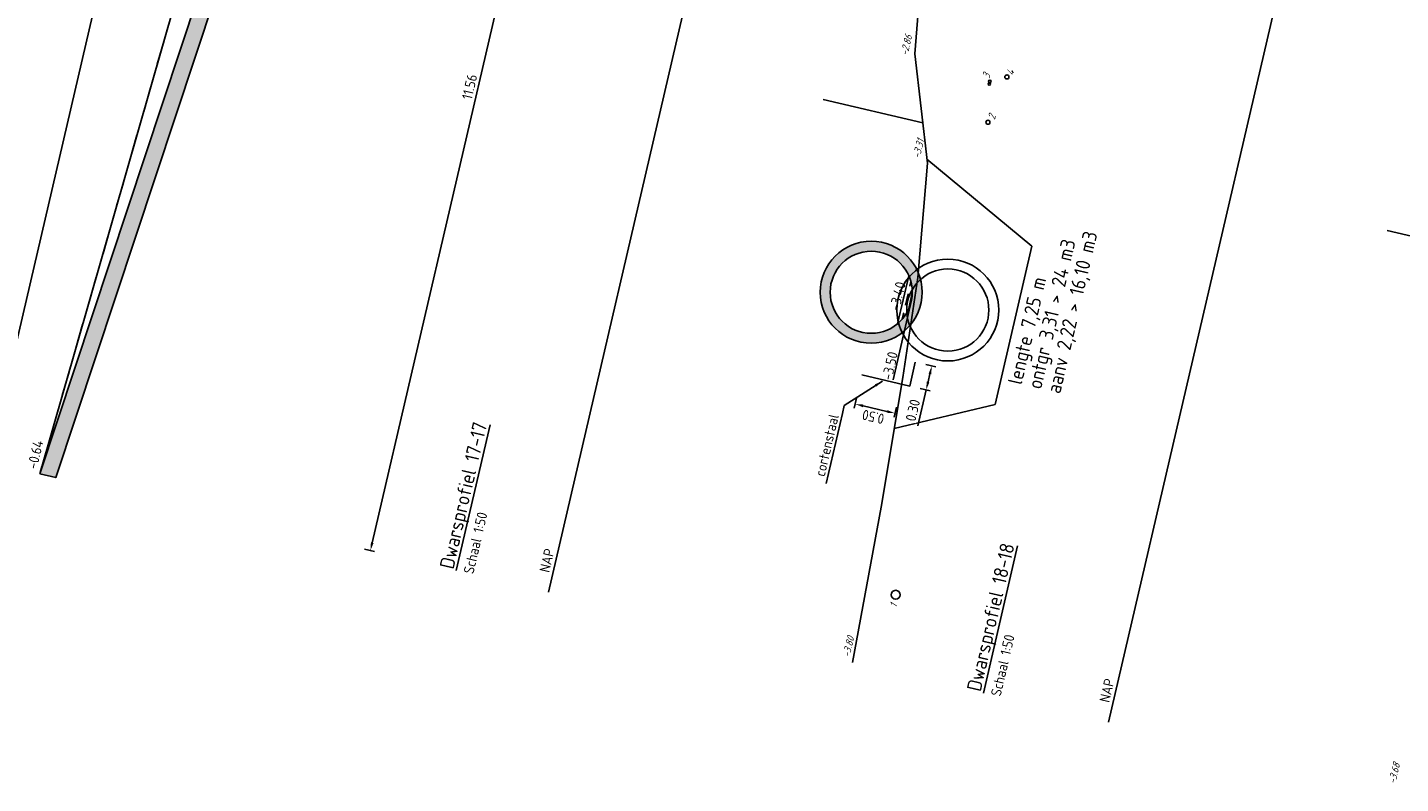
# Model space of a CAD drawing. Header units: metres. Extents: x 116958 to 118326, y 475500 to 477904.
# Tile 875 of 1001: x 117865.21 to 117881.92, y 475576.47 to 475585.68. Entities that reach past the tile are written whole.
import ezdxf

# ---------------------------------------------------------------- set-up
doc = ezdxf.new("R2010")
doc.units = ezdxf.units.M
doc.header["$LTSCALE"] = 0.2
doc.linetypes.add('OPNEMEN', pattern=[3, 1.5, -1.5])
doc.layers.get('0').update_dxf_attribs({"color": 6})
for name, color, linetype in [('X-XX-DWP-ARCERING', 13, 'Continuous'), ('X-XX-DWP-ARCERING_LICHT_GRIJS', 254, 'Continuous'), ('X-XX-DWP-ARCERING_RIVIERZAND', 3, 'Continuous'), ('X-XX-DWP-BEST_SITUATIE', 13, 'Continuous'), ('X-XX-DWP-ECOPASSAGE', 2, 'Continuous'), ('X-XX-DWP-MAATVOERING', 2, 'Continuous'), ('X-XX-DWP-NW_SITUATIE', 3, 'Continuous'), ('X-XX-DWP-TEKST25', 2, 'Continuous'), ('X-XX-DWP-TEKST35', 3, 'Continuous'), ('X-XX-DWP-VERW_SITUATIE', 240, 'OPNEMEN')]:
    doc.layers.add(name, color=color, linetype=linetype)
doc.styles.get("Standard").update_dxf_attribs({"font": 'isocp.shx'})
doc.linetypes.add('HEKWERK', pattern='A,5,-1,[103,standaard.shx,S=0.5,R=0,X=0,Y=0],-1', length=7)
doc.dimstyles.new('dim-50', dxfattribs={"dimscale": 0.05, "dimtxt": 2.5, "dimasz": 2, "dimexe": 1, "dimexo": 1, "dimgap": 0.8, "dimtad": 1, "dimzin": 0, "dimdsep": 46, "dimtxsty": 'Standard', "dimcen": 0, "dimclrd": 1, "dimclre": 1, "dimclrt": 256, "dimazin": 0, "dimtfac": 1, "dimtmove": 1, "dimatfit": 3, "dimfxl": 1.5, "dimfxlon": 1, "dimtfill": 1, "dimtolj": 1, "dimtzin": 0, "dimlwd": -1, "dimlwe": -1, "dimarcsym": 0})

# ---------------------------------------------------------------- blocks, each defined once
blk = doc.blocks.new('*D406')
at = {"layer": 'Defpoints', "color": 0, "transparency": 16777216}
for p in [(117869.0041274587, 475591.2568869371), (117865.3568589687, 475580.2410182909), (117869.38241234, 475579.3058617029)]:
    blk.add_point(p, dxfattribs=at)
at = {"layer": 'X-XX-DWP-MAATVOERING', "color": 1, "transparency": 16777216}
for p, q in [((117871.9745467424, 475590.4641805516), (117869.405040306, 475579.4032679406)), ((117871.9241200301, 475590.5785577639), (117872.0458778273, 475590.5502728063)), ((117869.3093576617, 475579.3228326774), (117869.4311154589, 475579.2945477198))]:
    blk.add_line(p, q, dxfattribs=at)
for points in [[(117871.9583123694, 475590.4679518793), (117871.9907811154, 475590.4604092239), (117871.9971747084, 475590.5615867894)], [(117869.3888059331, 475579.4070392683), (117869.421274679, 475579.3994966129), (117869.38241234, 475579.3058617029)]]:
    blk.add_solid(points, dxfattribs=at)
at = {"layer": 'X-XX-DWP-MAATVOERING', "transparency": 16777216, "insert": (117870.5899521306, 475584.9569179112), "char_height": 0.125, "attachment_point": 5, "rotation": 76.92186179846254, "bg_fill": 3, "box_fill_scale": 1.1, "bg_fill_color": 256, "bg_fill_true_color": 13158600, "bg_fill_transparency": 0}
blk.add_mtext('\\A1;11.56', dxfattribs=at)
blk = doc.blocks.new('*D439')
at = {"layer": 'Defpoints', "color": 0, "transparency": 16777216}
for p in [(117875.3675006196, 475581.4462041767), (117875.8516228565, 475581.3337401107)]:
    blk.add_point(p, dxfattribs=at)
at = {"layer": 'X-XX-DWP-MAATVOERING', "color": 1, "transparency": 16777216}
for p, q in [((117875.3022734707, 475581.1654219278), (117875.2739885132, 475581.0436641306)), ((117875.3827087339, 475581.0697392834), (117875.6720184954, 475581.0025311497)), ((117875.7863957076, 475581.052957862), (117875.7581107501, 475580.9312000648))]:
    blk.add_line(p, q, dxfattribs=at)
for points in [[(117875.3789374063, 475581.0535049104), (117875.3864800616, 475581.0859736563), (117875.2853024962, 475581.0923672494)], [(117875.6682471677, 475580.9862967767), (117875.675789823, 475581.0187655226), (117875.7694247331, 475580.9799031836)]]:
    blk.add_solid(points, dxfattribs=at)
at = {"layer": 'X-XX-DWP-MAATVOERING', "transparency": 16777216, "insert": (117875.5041699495, 475580.9362938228), "char_height": 0.125, "attachment_point": 5, "rotation": 166.92186179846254, "bg_fill": 3, "box_fill_scale": 1.1, "bg_fill_color": 256, "bg_fill_true_color": 13158600, "bg_fill_transparency": 0}
blk.add_mtext('\\A1;0.50', dxfattribs=at)
at = {"layer": 'Defpoints', "color": 0, "transparency": 16777216}
blk.add_point((117875.769424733, 475580.9799031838), dxfattribs=at)
blk = doc.blocks.new('*U325')
for radius in [0.62, 0.5]:
    blk.add_circle((0, 0.5000000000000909), radius)
blk = doc.blocks.new('*D467')
at = {"layer": 'Defpoints', "color": 0, "transparency": 16777216}
for p in [(117876.0169129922, 475581.6033308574), (117876.2173544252, 475581.5567672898), (117875.9490290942, 475581.3111121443)]:
    blk.add_point(p, dxfattribs=at)
at = {"layer": 'X-XX-DWP-MAATVOERING', "color": 1, "transparency": 16777216}
for p, q in [((117876.1442997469, 475581.5737382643), (117876.2660575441, 475581.5454533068)), ((117876.1720984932, 475581.3619548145), (117876.1947264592, 475581.4593610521)), ((117876.0476627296, 475580.8262982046), (117876.1494705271, 475581.2645485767)), ((117876.0764158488, 475581.2815195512), (117876.198173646, 475581.2532345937))]:
    blk.add_line(p, q, dxfattribs=at)
blk.add_solid([(117876.1784920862, 475581.4631323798), (117876.2109608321, 475581.4555897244), (117876.2173544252, 475581.5567672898)], dxfattribs=at)
at = {"layer": 'X-XX-DWP-MAATVOERING', "transparency": 16777216, "insert": (117875.9865939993, 475581.0163959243), "char_height": 0.125, "attachment_point": 5, "rotation": 76.92186179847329, "bg_fill": 3, "box_fill_scale": 1.1, "bg_fill_color": 256, "bg_fill_true_color": 13158600, "bg_fill_transparency": 0}
blk.add_mtext('\\A1;0.30', dxfattribs=at)
at = {"layer": 'X-XX-DWP-MAATVOERING', "color": 1, "transparency": 16777216}
blk.add_solid([(117876.1558641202, 475581.3657261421), (117876.1883328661, 475581.3581834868), (117876.1494705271, 475581.2645485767)], dxfattribs=at)

msp = doc.modelspace()

# ---------------------------------------------------------------- hatches: boundary and pattern name
at = {"layer": 'X-XX-DWP-ARCERING'}
h = msp.add_hatch(dxfattribs=at)
h.set_pattern_fill('CLAY', color=256, scale=0.03)
h.set_pattern_definition([(76.92186179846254, (6.918239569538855, -7.783302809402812), (-0.1391691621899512, 0.03232970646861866), []), (76.92186179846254, (6.895044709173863, -7.777914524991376), (-0.1391691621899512, 0.03232970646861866), []), (76.92186179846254, (6.871849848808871, -7.772526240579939), (-0.1391691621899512, 0.03232970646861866), []), (76.92186179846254, (6.825460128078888, -7.761749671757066), (-0.1391691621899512, 0.03232970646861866), [0.1428749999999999, -0.09524999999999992])])
edge = h.paths.add_edge_path()
edge.add_line((117875.8019420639, 475582.0713307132), (117875.93770986, 475582.6557681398))
edge.add_arc((117875.4802010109, 475582.4540612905), 0.500000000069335, -13.078138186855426, 23.791759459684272, ccw=False)
edge.add_arc((117875.4802010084, 475582.4540612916), 0.5000000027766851, -30.262415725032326, -13.078138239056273, ccw=False)
edge.add_arc((117875.480201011, 475582.4540612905), 0.4999999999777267, 310.05196415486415, 329.73758423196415, ccw=False)
at = {"layer": 'X-XX-DWP-ARCERING_LICHT_GRIJS'}
h = msp.add_hatch(color=256, dxfattribs=at)
h.dxf.hatch_style = 1
h.paths.add_polyline_path([(117875.339681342, 475581.8491685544, 1), (117875.62072068, 475583.0589540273, 1)])
h.paths.add_polyline_path([(117875.5933408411, 475582.9410924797, -1), (117875.3670611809, 475581.9670301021, -1)], flags=16)

# ---------------------------------------------------------------- linework, layer by layer
msp.add_line((117875.9490290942, 475581.3111121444), (117876.0169129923, 475581.6033308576))
at = {"layer": 'Defpoints'}
for p, q in [((117864.7334590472, 475580.3858372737), (117871.5050240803, 475609.5352832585)), ((117871.5518956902, 475578.8018796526), (117876.8097389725, 475601.4352322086)), ((117878.3703323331, 475577.2179220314), (117883.6281756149, 475599.851274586)), ((117877.4352476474, 475583.0162559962), (117876.1582561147, 475584.0742976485)), ((117876.9872139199, 475581.0876124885), (117877.4352476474, 475583.0162559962))]:
    msp.add_line(p, q, dxfattribs=at)
at = {"layer": 'X-XX-DWP-BEST_SITUATIE', "linetype": 'HEKWERK'}
msp.add_line((117881.7631997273, 475583.2054883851), (117882.9743362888, 475582.9241351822), dxfattribs=at)
at = {"layer": 'X-XX-DWP-BEST_SITUATIE', "flags": 128}
msp.add_lwpolyline([(117876.0937903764, 475586.3769694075), (117876.0111277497, 475585.3582364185), (117876.1637359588, 475584.0264769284), (117876.0456163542, 475582.634147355), (117875.8656436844, 475581.4174909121), (117875.6007970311, 475579.8354788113), (117875.253332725, 475577.9420169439)], dxfattribs=at)
at = {"layer": 'X-XX-DWP-BEST_SITUATIE'}
for centre, radius in [((117877.1317982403, 475585.0774907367), 0.02513000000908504), ((117876.9176534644, 475584.9908706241), 0.01507999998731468), ((117876.9241651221, 475585.0235857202), 0.01508000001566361), ((117876.9008734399, 475584.5253635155), 0.02512999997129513), ((117875.7786867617, 475578.7682847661), 0.05475999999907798)]:
    msp.add_circle(centre, radius, dxfattribs=at)
at = {"layer": 'X-XX-DWP-ECOPASSAGE'}
for radius in [0.6209999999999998, 0.4999999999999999]:
    msp.add_circle((117875.480201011, 475582.4540612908), radius, dxfattribs=at)
at = {"layer": 'X-XX-DWP-NW_SITUATIE'}
for p, q in [((117869.0041274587, 475591.2568869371), (117865.3568589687, 475580.2410182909)), ((117875.9377098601, 475582.6557681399), (117875.8019420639, 475582.0713307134))]:
    msp.add_line(p, q, dxfattribs=at)
at = {"layer": 'X-XX-DWP-NW_SITUATIE', "linetype": 'HEKWERK'}
msp.add_line((117874.8961153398, 475584.8007471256), (117876.1072519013, 475584.5193939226), dxfattribs=at)

# ---------------------------------------------------------------- texts
at = {"layer": 'Defpoints'}
for s, height, rotation, p in [('aanv 2,22 > 16,10 m3', 0.175, 76.92186179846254, (117877.7807344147, 475581.2086294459)), ('ontgr 3,31 > 24 m3', 0.175, 76.92186179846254, (117877.5491681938, 475581.2624234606)), ('lengte 7,25 m', 0.175, 76.92186179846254, (117877.3114241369, 475581.3176526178)), ('NAP', 0.1249999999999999, 76.92186179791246, (117871.5603968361, 475579.0318078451)), ('NAP', 0.1249999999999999, 76.92186179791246, (117878.378833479, 475577.4478502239))]:
    msp.add_text(s, height=height, rotation=rotation, dxfattribs=at).set_placement(p)
at = {"layer": 'X-XX-DWP-BEST_SITUATIE', "oblique": 20}
for s, height, p in [('-2.86', 0.08999999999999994, (117875.9218678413, 475585.3287397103)), ('3', 0.08999999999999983, (117876.9177659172, 475585.0520217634)), ('4', 0.08999999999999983, (117877.2116473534, 475585.087957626)), ('2', 0.08999999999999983, (117876.9856202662, 475584.5507086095)), ('-3.31', 0.08999999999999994, (117876.0713651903, 475584.0777183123)), ('1', 0.08999999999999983, (117875.7900239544, 475578.6057403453)), ('-3.80', 0.08999999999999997, (117875.2169872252, 475578.0003040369)), ('-3.68', 0.08999999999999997, (117881.8614215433, 475576.4567680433))]:
    msp.add_text(s, height=height, rotation=76.92186179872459, dxfattribs=at).set_placement(p)
at = {"layer": 'X-XX-DWP-MAATVOERING', "insert": (117875.0875054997, 475580.9516035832), "char_height": 0.125, "attachment_point": 9, "rotation": 76.9218617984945}
msp.add_mtext('\\A1;cortenstaal', dxfattribs=at)
at = {"layer": 'X-XX-DWP-TEKST25'}
for s, height, rotation, p in [('-3.40', 0.125, 76.9218618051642, (117875.8222563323, 475582.2234879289)), ('-0.64', 0.1249999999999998, 76.92186181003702, (117865.3231236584, 475580.2907795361))]:
    msp.add_text(s, height=height, rotation=rotation, dxfattribs=at).set_placement(p)
at = {"layer": 'X-XX-DWP-TEKST25', "color": 2}
for p in [(117870.6364450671, 475579.0145435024), (117877.0553481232, 475577.5233995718)]:
    msp.add_text('Schaal 1:50', height=0.1249999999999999, rotation=76.92186179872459, dxfattribs=at).set_placement(p)
at = {"layer": 'X-XX-DWP-TEKST35'}
for s, p in [('%%UDwarsprofiel 17-17', (117870.3929294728, 475579.0711134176)), ('%%UDwarsprofiel 18-18', (117876.8118325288, 475577.579969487))]:
    msp.add_text(s, height=0.1749999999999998, rotation=76.92186179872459, dxfattribs=at).set_placement(p)

# ---------------------------------------------------------------- leaders
at = {"layer": 'X-XX-DWP-MAATVOERING', "annotation_type": 0, "has_hookline": 1, "hookline_direction": 1, "text_width": 0.8423429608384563, "horizontal_direction": (0.2262796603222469, 0.9740623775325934, 0)}
msp.add_leader([(117875.6164913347, 475581.3716549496), (117875.1521454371, 475581.075182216), (117875.1295174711, 475580.9777759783)], dimstyle='dim-50', override={"dimgap": 0.7, "dimtad": 1}, dxfattribs=at)

# ---------------------------------------------------------------- next in the draw order: dimensions: what is measured, and where the dimension line sits
at = {"layer": 'X-XX-DWP-MAATVOERING'}
for base, p1, p2, angle, picture, middle in [((117869.38241234, 475579.3058617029), (117869.0041274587, 475591.2568869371), (117865.3568589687, 475580.2410182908), 76.92186180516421, '*D406', (117870.5899521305, 475584.9569179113)), ((117875.769424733, 475580.9799031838), (117875.3675006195, 475581.4462041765), (117875.8516228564, 475581.3337401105), 166.9218617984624, '*D439', (117875.5041699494, 475580.9362938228))]:
    dim = msp.add_linear_dim(base=base, p1=p1, p2=p2, angle=angle, dimstyle='dim-50', dxfattribs=at)
    dim.commit()
    dim.dimension.update_dxf_attribs({"geometry": picture, "text_midpoint": middle})

# ---------------------------------------------------------------- next in the draw order: hatches: boundary and pattern name
at = {"layer": 'X-XX-DWP-ARCERING_RIVIERZAND'}
h = msp.add_hatch(dxfattribs=at)
h.set_pattern_fill('AGW-GROND_ZAND_DRAINZAND-SO', color=256, scale=0.05, pattern_type=2)
h.set_pattern_definition([(121.9218617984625, (0, 0), (-0.05389689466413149, -0.03357640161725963), [0, -0.0635])])
edge = h.paths.add_edge_path()
edge.add_line((117865.5523535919, 475580.1956038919), (117865.3568589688, 475580.2410182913))
edge.add_line((117865.3568589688, 475580.2410182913), (117869.0041274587, 475591.256886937))
edge.add_line((117869.0041274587, 475591.256886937), (117869.5792729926, 475592.7043491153))
edge.add_arc((117869.2585932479, 475593.2361437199), 0.6210000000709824, 301.0905773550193, 381.7402732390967)
edge.add_line((117869.8354230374, 475593.466161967), (117871.7213483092, 475600.6722980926))
edge.add_line((117871.7213483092, 475600.6722980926), (117871.9160444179, 475600.627069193))
edge.add_line((117871.9160444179, 475600.627069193), (117869.9360100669, 475593.0605283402))
edge.add_line((117869.9360100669, 475593.0605283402), (117869.1924450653, 475591.1892068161))
edge.add_line((117869.1924450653, 475591.1892068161), (117865.5523535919, 475580.1956038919))

# ---------------------------------------------------------------- next in the draw order: linework, layer by layer
at = {"layer": 'Defpoints'}
msp.add_line((117876.9872139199, 475581.0876124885), (117875.761191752, 475580.79356677), dxfattribs=at)
at = {"layer": 'Defpoints', "flags": 128}
msp.add_lwpolyline([(117865.3568589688, 475580.2410182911), (117869.8475401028, 475595.903952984), (117870.2142858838, 475597.0407465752), (117870.6290141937, 475598.2957035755), (117870.9444368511, 475599.3441466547), (117871.2337857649, 475600.2803505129), (117871.4953301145, 475601.1852507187), (117871.9823613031, 475601.072110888), (117871.9160444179, 475600.6270691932), (117869.9360100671, 475593.0605283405), (117869.1924450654, 475591.1892068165), (117865.5523535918, 475580.1956038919), (117865.3568589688, 475580.2410182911)], close=True, dxfattribs=at)
at = {"layer": 'X-XX-DWP-NW_SITUATIE'}
msp.add_line((117869.1924450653, 475591.1892068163), (117865.5523535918, 475580.1956038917), dxfattribs=at)
at = {"layer": 'X-XX-DWP-NW_SITUATIE', "color": 6}
msp.add_line((117875.3675006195, 475581.4462041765), (117875.9490290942, 475581.3111121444), dxfattribs=at)
at = {"layer": 'X-XX-DWP-TEKST25', "color": 1}
msp.add_line((117875.9672321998, 475582.3409214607), (117875.7455512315, 475581.3866549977), dxfattribs=at)
at = {"layer": 'X-XX-DWP-VERW_SITUATIE'}
msp.add_line((117869.8475401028, 475595.9039529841), (117865.3568589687, 475580.2410182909), dxfattribs=at)

# ---------------------------------------------------------------- next in the draw order: block references
at = {"layer": 'Defpoints', "rotation": 76.92186179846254}
msp.add_blockref('*U325', (117876.8995308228, 475582.1243437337), dxfattribs=at)

# ---------------------------------------------------------------- next in the draw order: texts
at = {"layer": 'X-XX-DWP-TEKST25'}
msp.add_text('-3.50', height=0.125, rotation=76.9218618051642, dxfattribs=at).set_placement((117875.7295639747, 475581.3742492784))

# ---------------------------------------------------------------- next in the draw order: dimensions: what is measured, and where the dimension line sits
at = {"layer": 'X-XX-DWP-MAATVOERING'}
dim = msp.add_linear_dim(base=(117876.2173544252, 475581.5567672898), p1=(117875.9490290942, 475581.3111121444), p2=(117876.0169129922, 475581.6033308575), angle=76.92186179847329, dimstyle='dim-50', dxfattribs=at)
dim.commit()
dim.dimension.update_dxf_attribs({"geometry": '*D467', "text_midpoint": (117876.0995551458, 475580.9901544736), "dimtype": 160})

doc.saveas('drawing.dxf')
